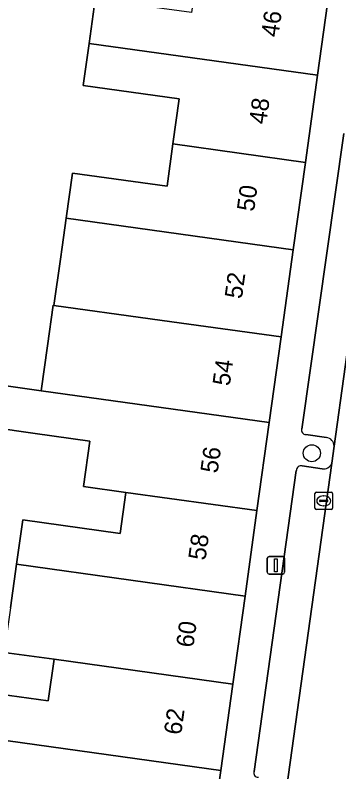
# Model space of a CAD drawing. Extents: x 161692 to 162379, y 380760 to 381678.
# Drawn here: x 161966.68 to 161985.19, y 381428.49 to 381471.78 of the extents above; entities that cross this region are included whole.
import ezdxf

# ---------------------------------------------------------------- set-up
doc = ezdxf.new("R2010")
doc.units = 0
for name, color, linetype in [('IMGEO_Boom', 7, 'Continuous'), ('IMGEO_Erf', 7, 'Continuous'), ('IMGEO_Kolk', 7, 'Continuous'), ('IMGEO_Lichtmast', 7, 'Continuous'), ('IMGEO_Pand', 7, 'Continuous'), ('IMGEO_Pand_nummerreeks', 7, 'Continuous'), ('IMGEO_Parkeervlak_open', 7, 'Continuous'), ('IMGEO_Rijbaan_lokaal_open', 7, 'Continuous'), ('IMGEO_Voetpad_open', 7, 'Continuous')]:
    doc.layers.add(name, color=color, linetype=linetype)

msp = doc.modelspace()

# ---------------------------------------------------------------- linework, layer by layer
at = {"layer": 'IMGEO_Boom'}
msp.add_circle((161983.642, 381446.719), 0.489, dxfattribs=at)
at = {"layer": 'IMGEO_Erf'}
for points in [[(161965.621, 381450.649), (161968.169, 381450.294), (161968.527, 381452.861), (161968.85, 381455.184), (161968.899, 381455.177), (161969.266, 381457.813), (161969.364, 381458.514), (161969.594, 381460.168), (161969.952, 381462.743), (161975.364, 381461.99), (161975.701, 381464.408), (161976.06, 381466.986), (161970.571, 381467.75), (161970.907, 381470.159), (161971.26, 381472.697)], [(161966.41, 381437.882), (161966.757, 381440.37), (161967.111, 381442.912), (161972.687, 381442.136), (161973.014, 381444.48), (161970.58, 381444.819), (161970.942, 381447.418), (161967.829, 381447.851), (161965.281, 381448.206)], [(161965.79, 381432.938), (161968.569, 381432.551), (161968.901, 381434.934), (161966.054, 381435.33)]]:
    msp.add_lwpolyline(points, dxfattribs=at)
at = {"layer": 'IMGEO_Kolk'}
for p, q in [((161983.819, 381443.569), (161983.819, 381444.421)), ((161983.894, 381444.495), (161984.746, 381444.495)), ((161984.82, 381444.421), (161984.82, 381443.569)), ((161984.078, 381443.989), (161984.078, 381444.001)), ((161984.516, 381443.952), (161984.118, 381443.952)), ((161984.121, 381444.038), (161984.519, 381444.038)), ((161984.307, 381444.275), (161984.332, 381444.275)), ((161984.562, 381444.001), (161984.562, 381443.989)), ((161984.746, 381443.495), (161983.894, 381443.495)), ((161984.33, 381443.715), (161984.305, 381443.715))]:
    msp.add_line(p, q, dxfattribs=at)
for points in [[(161983.819, 381443.569), (161983.819, 381444.421)], [(161983.894, 381444.495), (161984.746, 381444.495)], [(161984.82, 381444.421), (161984.82, 381443.569)], [(161984.746, 381443.495), (161983.894, 381443.495)]]:
    msp.add_lwpolyline(points, dxfattribs=at)
for centre, radius, start, end in [((161983.896, 381444.419), 0.0765, 91.552, 178.448), ((161983.896, 381444.419), 0.0765, 91.552, 178.448), ((161984.744, 381444.419), 0.0765, 1.552, 88.448), ((161984.744, 381444.419), 0.0765, 1.552, 88.448), ((161984.118, 381443.998), 0.0403, 85.8775, 175.7526), ((161984.115, 381443.988), 0.0366, 178.938, 274.7102), ((161984.519, 381443.995), 0.043, 264.8664, 352.4533), ((161984.523, 381444), 0.0386, 1.7309, 96.639), ((161983.896, 381443.571), 0.0765, 181.552, 268.448), ((161983.896, 381443.571), 0.0765, 181.552, 268.448), ((161984.744, 381443.571), 0.0765, 271.552, 358.448), ((161984.744, 381443.571), 0.0765, 271.552, 358.448)]:
    msp.add_arc(centre, radius, start, end, dxfattribs=at)
for centre, major_axis, ratio, start_param, end_param in [((161984.306, 381443.995), (-0.387, 0.002), 0.722429, 4.712389, 7.853982), ((161984.331, 381443.995), (-0.39, 0.002), 0.717154, 1.570796, 4.712389)]:
    msp.add_ellipse(centre, major_axis=major_axis, ratio=ratio, start_param=start_param, end_param=end_param, dxfattribs=at)
at = {"layer": 'IMGEO_Lichtmast'}
for p, q in [((161981.093, 381439.91), (161981.093, 381440.71)), ((161981.093, 381440.71), (161981.093, 381439.91)), ((161981.193, 381440.81), (161981.983, 381440.81)), ((161981.983, 381440.81), (161981.193, 381440.81)), ((161982.083, 381440.71), (161982.083, 381439.91)), ((161982.083, 381439.91), (161982.083, 381440.71)), ((161981.983, 381439.81), (161981.193, 381439.81)), ((161981.193, 381439.81), (161981.983, 381439.81))]:
    msp.add_line(p, q, dxfattribs=at)
msp.add_lwpolyline([(161981.513, 381440.685), (161981.663, 381440.685), (161981.663, 381439.935), (161981.513, 381439.935), (161981.513, 381440.685)], dxfattribs=at)
for centre, start, end in [((161981.193, 381440.71), 90, 180), ((161981.193, 381440.71), 90, 180), ((161981.983, 381440.71), 0, 90), ((161981.983, 381440.71), 360, 90), ((161981.193, 381439.91), 180, 270), ((161981.193, 381439.91), 180, 270), ((161981.983, 381439.91), 270, 0), ((161981.983, 381439.91), 270, 0)]:
    msp.add_arc(centre, 0.1, start, end, dxfattribs=at)
at = {"layer": 'IMGEO_Pand'}
for points in [[(161977.099, 381474.332), (161976.765, 381471.931), (161971.26, 381472.697), (161970.907, 381470.159), (161983.969, 381468.34), (161984.657, 381473.28)], [(161975.701, 381464.408), (161983.275, 381463.354), (161983.969, 381468.34), (161970.907, 381470.159), (161970.571, 381467.75), (161976.06, 381466.986)], [(161982.58, 381458.36), (161983.275, 381463.354), (161975.701, 381464.408), (161975.364, 381461.99), (161969.952, 381462.743), (161969.594, 381460.168)], [(161982.58, 381458.36), (161969.594, 381460.168), (161969.364, 381458.514), (161969.266, 381457.813), (161968.899, 381455.177), (161974.407, 381454.41), (161975.628, 381454.24), (161981.885, 381453.369)], [(161981.885, 381453.369), (161975.628, 381454.24), (161974.407, 381454.41), (161968.899, 381455.177), (161968.85, 381455.184), (161968.527, 381452.861), (161968.169, 381450.294), (161981.204, 381448.479)], [(161981.204, 381448.479), (161968.169, 381450.294), (161965.621, 381450.649), (161965.281, 381448.206), (161967.829, 381447.851), (161970.942, 381447.418), (161970.58, 381444.819), (161973.014, 381444.48), (161980.502, 381443.437)], [(161979.822, 381438.551), (161980.502, 381443.437), (161973.014, 381444.48), (161972.687, 381442.136), (161967.111, 381442.912), (161966.757, 381440.37)], [(161968.901, 381434.934), (161979.12, 381433.511), (161979.822, 381438.551), (161966.757, 381440.37), (161966.41, 381437.882), (161966.054, 381435.33)], [(161979.12, 381433.511), (161968.901, 381434.934), (161968.569, 381432.551), (161965.79, 381432.938), (161963.727, 381433.225), (161963.371, 381430.669), (161965.434, 381430.382), (161978.432, 381428.572)], [(161978.432, 381428.572), (161965.434, 381430.382), (161963.371, 381430.669), (161961.81, 381430.886), (161961.459, 381428.362), (161965.083, 381427.858), (161968.442, 381427.391), (161968.098, 381424.921), (161970.259, 381424.62), (161977.737, 381423.578)]]:
    msp.add_lwpolyline(points, close=True, dxfattribs=at)
at = {"layer": 'IMGEO_Parkeervlak_open'}
for points in [[(161984.91, 381447.129), (161987.441, 381465.283)], [(161985.468, 381465.015), (161983.074, 381448.105)], [(161983.297, 381447.783), (161984.473, 381447.615)], [(161982.184, 381427.529), (161984.789, 381446.143)], [(161982.754, 381445.737), (161980.35, 381428.516)], [(161984.229, 381445.823), (161983.087, 381446.003)]]:
    msp.add_lwpolyline(points, dxfattribs=at)
for centre, radius, start, end in [((161983.292, 381448.018), 0.235, 158.1846, 271.2242), ((161984.422, 381447.13), 0.488, 359.8852, 84.0371), ((161984.303, 381446.343), 0.525, 261.8731, 337.6167), ((161983.046, 381445.713), 0.292, 81.8512, 175.3844), ((161980.55, 381428.411), 0.225, 152.2424, 278.535)]:
    msp.add_arc(centre, radius, start, end, dxfattribs=at)
at = {"layer": 'IMGEO_Rijbaan_lokaal_open'}
msp.add_lwpolyline([(161992.268, 381464.789), (161987.441, 381465.283), (161984.91, 381447.129), (161984.789, 381446.143), (161982.184, 381427.529), (161982.09, 381426.603), (161980.747, 381417.09), (161985.46, 381416.445), (161985.461, 381416.455)], close=True, dxfattribs=at)
at = {"layer": 'IMGEO_Voetpad_open'}
for points in [[(161993.174, 381531.061), (161988.158, 381489.548), (161986.764, 381488.411), (161986.026, 381483.114), (161985.338, 381478.172), (161984.657, 381473.28), (161983.969, 381468.34), (161983.275, 381463.354), (161982.58, 381458.36), (161981.885, 381453.369), (161981.204, 381448.479), (161980.502, 381443.437), (161979.822, 381438.551), (161979.12, 381433.511), (161978.432, 381428.572), (161977.737, 381423.578), (161977.055, 381418.68), (161976.347, 381413.594), (161976.228, 381412.739), (161975.295, 381406.042), (161974.573, 381400.857), (161974.1, 381396.922)], [(161983.074, 381448.105), (161985.468, 381465.015)], [(161984.473, 381447.615), (161983.297, 381447.783)], [(161984.789, 381446.143), (161984.91, 381447.129)], [(161980.35, 381428.516), (161982.754, 381445.737)], [(161983.087, 381446.003), (161984.229, 381445.823)]]:
    msp.add_lwpolyline(points, dxfattribs=at)
for centre, radius, start, end in [((161983.292, 381448.018), 0.235, 158.1846, 271.2242), ((161984.422, 381447.13), 0.488, 359.8852, 84.0371), ((161984.303, 381446.343), 0.525, 261.8731, 337.6167), ((161983.046, 381445.713), 0.292, 81.8512, 175.3844), ((161980.55, 381428.411), 0.225, 152.2424, 278.535)]:
    msp.add_arc(centre, radius, start, end, dxfattribs=at)

# ---------------------------------------------------------------- texts
at = {"layer": 'IMGEO_Pand_nummerreeks'}
for s, rotation, p in [('46', 82.0731, (161981.723, 381470.483)), ('48', 82.0731, (161981.029, 381465.498)), ('50', 82.0731, (161980.335, 381460.51)), ('52', 82.0705, (161979.639, 381455.517)), ('54', 82.0705, (161978.945, 381450.533)), ('56', 82.0705, (161978.25, 381445.545)), ('58', 82.0731, (161977.557, 381440.559)), ('60', 82.0731, (161976.862, 381435.571)), ('62', 82.0705, (161976.167, 381430.578))]:
    msp.add_text(s, height=1, rotation=rotation, dxfattribs=at).set_placement(p)

doc.saveas('drawing.dxf')
